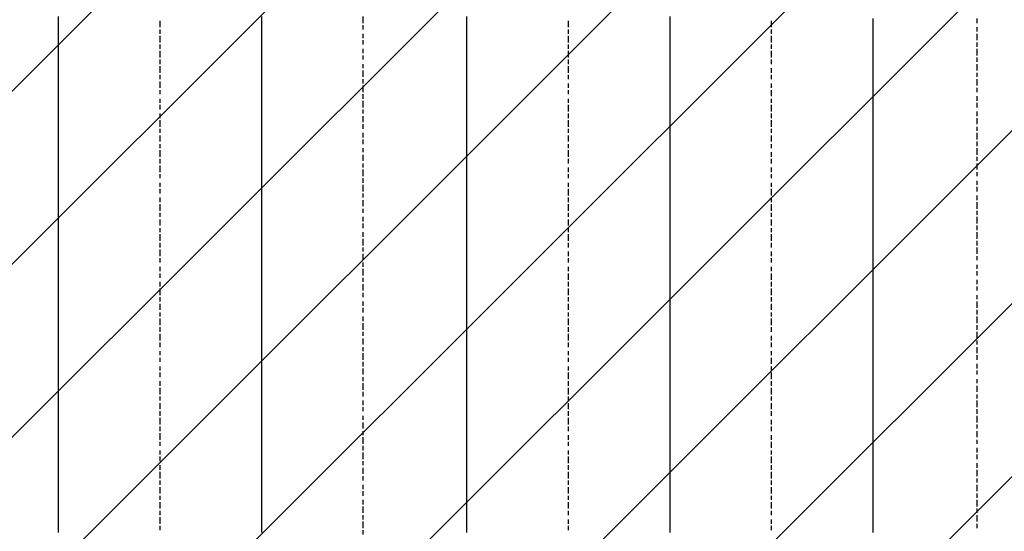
# Model space of a CAD drawing. Extents: x 997 to 109698, y 921 to 94021.
# Tile 635 of 656: x 33360 to 35290, y 49019 to 50023. Entities that reach past the tile are written whole.
import ezdxf

# ---------------------------------------------------------------- set-up
doc = ezdxf.new("R2010")
doc.units = 0
doc.header["$MEASUREMENT"] = 0
doc.layers.add('12', color=7, linetype='CONTINUOUS')
doc.layers.add('28', color=7, linetype='CONTINUOUS')

msp = doc.modelspace()

# ---------------------------------------------------------------- linework, layer by layer
at = {"layer": '12', "color": 5}
for p, q in [((33436.630503, 50015.563401), (33436.630503, 50028.563401)), ((33834.630503, 50015.563401), (33834.630503, 50028.563401)), ((34236.630503, 50015.563401), (34236.630503, 50028.563401)), ((34634.630503, 50015.563401), (34634.630503, 50028.563401)), ((35032.630503, 50015.563401), (35032.630503, 50024.563401)), ((33436.630503, 50007.563401), (33436.630503, 50015.563401)), ((33436.630503, 49999.563401), (33436.630503, 50007.563401)), ((33834.630503, 50007.563401), (33834.630503, 50015.563401)), ((33834.630503, 49999.563401), (33834.630503, 50007.563401)), ((34236.630503, 50007.563401), (34236.630503, 50015.563401)), ((34236.630503, 49994.563401), (34236.630503, 50007.563401)), ((34634.630503, 50007.563401), (34634.630503, 50015.563401)), ((34634.630503, 49994.563401), (34634.630503, 50007.563401)), ((35032.630503, 50007.563401), (35032.630503, 50015.563401)), ((35032.630503, 49994.563401), (35032.630503, 50007.563401)), ((33436.630503, 49986.563401), (33436.630503, 49999.563401)), ((33436.630503, 49977.563401), (33436.630503, 49986.563401)), ((33834.630503, 49986.563401), (33834.630503, 49999.563401)), ((33834.630503, 49977.563401), (33834.630503, 49986.563401)), ((34236.630503, 49986.563401), (34236.630503, 49994.563401)), ((34236.630503, 49977.563401), (34236.630503, 49986.563401)), ((34634.630503, 49986.563401), (34634.630503, 49994.563401)), ((34634.630503, 49977.563401), (34634.630503, 49986.563401)), ((35032.630503, 49986.563401), (35032.630503, 49994.563401)), ((35032.630503, 49977.563401), (35032.630503, 49986.563401)), ((33436.630503, 49965.563401), (33436.630503, 49977.563401)), ((33436.630503, 49956.563401), (33436.630503, 49965.563401)), ((33834.630503, 49965.563401), (33834.630503, 49977.563401)), ((33834.630503, 49956.563401), (33834.630503, 49965.563401)), ((34236.630503, 49965.563401), (34236.630503, 49977.563401)), ((34236.630503, 49956.563401), (34236.630503, 49965.563401)), ((34634.630503, 49965.563401), (34634.630503, 49977.563401)), ((34634.630503, 49956.563401), (34634.630503, 49965.563401)), ((35032.630503, 49965.563401), (35032.630503, 49977.563401)), ((35032.630503, 49956.563401), (35032.630503, 49965.563401)), ((33436.630503, 49948.563401), (33436.630503, 49956.563401)), ((33436.630503, 49935.563401), (33436.630503, 49948.563401)), ((33834.630503, 49948.563401), (33834.630503, 49956.563401)), ((33834.630503, 49935.563401), (33834.630503, 49948.563401)), ((34236.630503, 49948.563401), (34236.630503, 49956.563401)), ((34236.630503, 49935.563401), (34236.630503, 49948.563401)), ((34634.630503, 49948.563401), (34634.630503, 49956.563401)), ((34634.630503, 49935.563401), (34634.630503, 49948.563401)), ((35032.630503, 49948.563401), (35032.630503, 49956.563401)), ((35032.630503, 49935.563401), (35032.630503, 49948.563401)), ((33436.630503, 49927.563401), (33436.630503, 49935.563401)), ((33436.630503, 49918.563401), (33436.630503, 49927.563401)), ((33834.630503, 49927.563401), (33834.630503, 49935.563401)), ((33834.630503, 49918.563401), (33834.630503, 49927.563401)), ((34236.630503, 49927.563401), (34236.630503, 49935.563401)), ((34236.630503, 49918.563401), (34236.630503, 49927.563401)), ((34634.630503, 49927.563401), (34634.630503, 49935.563401)), ((34634.630503, 49918.563401), (34634.630503, 49927.563401)), ((35032.630503, 49927.563401), (35032.630503, 49935.563401)), ((35032.630503, 49918.563401), (35032.630503, 49927.563401)), ((33436.630503, 49905.563401), (33436.630503, 49918.563401)), ((33834.630503, 49905.563401), (33834.630503, 49918.563401)), ((34236.630503, 49905.563401), (34236.630503, 49918.563401)), ((34634.630503, 49905.563401), (34634.630503, 49918.563401)), ((35032.630503, 49905.563401), (35032.630503, 49918.563401)), ((33436.630503, 49897.563401), (33436.630503, 49905.563401)), ((33436.630503, 49888.563401), (33436.630503, 49897.563401)), ((33436.630503, 49876.563401), (33436.630503, 49888.563401)), ((33834.630503, 49897.563401), (33834.630503, 49905.563401)), ((33834.630503, 49888.563401), (33834.630503, 49897.563401)), ((33834.630503, 49876.563401), (33834.630503, 49888.563401)), ((34236.630503, 49897.563401), (34236.630503, 49905.563401)), ((34236.630503, 49884.563401), (34236.630503, 49897.563401)), ((34634.630503, 49897.563401), (34634.630503, 49905.563401)), ((34634.630503, 49884.563401), (34634.630503, 49897.563401)), ((35032.630503, 49897.563401), (35032.630503, 49905.563401)), ((35032.630503, 49884.563401), (35032.630503, 49897.563401)), ((33436.630503, 49867.563401), (33436.630503, 49876.563401)), ((33834.630503, 49867.563401), (33834.630503, 49876.563401)), ((34236.630503, 49876.563401), (34236.630503, 49884.563401)), ((34236.630503, 49867.563401), (34236.630503, 49876.563401)), ((34634.630503, 49876.563401), (34634.630503, 49884.563401)), ((34634.630503, 49867.563401), (34634.630503, 49876.563401)), ((35032.630503, 49876.563401), (35032.630503, 49884.563401)), ((35032.630503, 49867.563401), (35032.630503, 49876.563401)), ((33436.630503, 49855.563401), (33436.630503, 49867.563401)), ((33436.630503, 49846.563401), (33436.630503, 49855.563401)), ((33834.630503, 49855.563401), (33834.630503, 49867.563401)), ((33834.630503, 49846.563401), (33834.630503, 49855.563401)), ((34236.630503, 49855.563401), (34236.630503, 49867.563401)), ((34236.630503, 49846.563401), (34236.630503, 49855.563401)), ((34634.630503, 49855.563401), (34634.630503, 49867.563401)), ((34634.630503, 49846.563401), (34634.630503, 49855.563401)), ((35032.630503, 49855.563401), (35032.630503, 49867.563401)), ((35032.630503, 49846.563401), (35032.630503, 49855.563401)), ((33436.630503, 49838.563401), (33436.630503, 49846.563401)), ((33436.630503, 49825.563401), (33436.630503, 49838.563401)), ((33834.630503, 49838.563401), (33834.630503, 49846.563401)), ((33834.630503, 49825.563401), (33834.630503, 49838.563401)), ((34236.630503, 49838.563401), (34236.630503, 49846.563401)), ((34236.630503, 49825.563401), (34236.630503, 49838.563401)), ((34634.630503, 49838.563401), (34634.630503, 49846.563401)), ((34634.630503, 49825.563401), (34634.630503, 49838.563401)), ((35032.630503, 49838.563401), (35032.630503, 49846.563401)), ((35032.630503, 49825.563401), (35032.630503, 49838.563401)), ((33436.630503, 49817.563401), (33436.630503, 49825.563401)), ((33436.630503, 49808.563401), (33436.630503, 49817.563401)), ((33834.630503, 49817.563401), (33834.630503, 49825.563401)), ((33834.630503, 49808.563401), (33834.630503, 49817.563401)), ((34236.630503, 49817.563401), (34236.630503, 49825.563401)), ((34236.630503, 49808.563401), (34236.630503, 49817.563401)), ((34634.630503, 49817.563401), (34634.630503, 49825.563401)), ((34634.630503, 49808.563401), (34634.630503, 49817.563401)), ((35032.630503, 49817.563401), (35032.630503, 49825.563401)), ((35032.630503, 49808.563401), (35032.630503, 49817.563401)), ((33436.630503, 49795.563401), (33436.630503, 49808.563401)), ((33436.630503, 49787.563401), (33436.630503, 49795.563401)), ((33834.630503, 49795.563401), (33834.630503, 49808.563401)), ((33834.630503, 49787.563401), (33834.630503, 49795.563401)), ((34236.630503, 49795.563401), (34236.630503, 49808.563401)), ((34236.630503, 49787.563401), (34236.630503, 49795.563401)), ((34634.630503, 49795.563401), (34634.630503, 49808.563401)), ((34634.630503, 49787.563401), (34634.630503, 49795.563401)), ((35032.630503, 49795.563401), (35032.630503, 49808.563401)), ((35032.630503, 49787.563401), (35032.630503, 49795.563401)), ((33436.630503, 49778.563401), (33436.630503, 49787.563401)), ((33436.630503, 49766.563401), (33436.630503, 49778.563401)), ((33834.630503, 49778.563401), (33834.630503, 49787.563401)), ((33834.630503, 49766.563401), (33834.630503, 49778.563401)), ((34236.630503, 49778.563401), (34236.630503, 49787.563401)), ((34236.630503, 49766.563401), (34236.630503, 49778.563401)), ((34634.630503, 49774.563401), (34634.630503, 49787.563401)), ((34634.630503, 49766.563401), (34634.630503, 49774.563401)), ((35032.630503, 49774.563401), (35032.630503, 49787.563401)), ((35032.630503, 49766.563401), (35032.630503, 49774.563401)), ((33436.630503, 49757.563401), (33436.630503, 49766.563401)), ((33436.630503, 49749.563401), (33436.630503, 49757.563401)), ((33834.630503, 49757.563401), (33834.630503, 49766.563401)), ((33834.630503, 49745.563401), (33834.630503, 49757.563401)), ((34236.630503, 49757.563401), (34236.630503, 49766.563401)), ((34236.630503, 49745.563401), (34236.630503, 49757.563401)), ((34634.630503, 49757.563401), (34634.630503, 49766.563401)), ((34634.630503, 49745.563401), (34634.630503, 49757.563401)), ((35032.630503, 49757.563401), (35032.630503, 49766.563401)), ((35032.630503, 49745.563401), (35032.630503, 49757.563401)), ((33436.630503, 49736.563401), (33436.630503, 49749.563401)), ((33436.630503, 49728.563401), (33436.630503, 49736.563401)), ((33834.630503, 49736.563401), (33834.630503, 49745.563401)), ((33834.630503, 49728.563401), (33834.630503, 49736.563401)), ((34236.630503, 49736.563401), (34236.630503, 49745.563401)), ((34236.630503, 49728.563401), (34236.630503, 49736.563401)), ((34634.630503, 49736.563401), (34634.630503, 49745.563401)), ((34634.630503, 49728.563401), (34634.630503, 49736.563401)), ((35032.630503, 49736.563401), (35032.630503, 49745.563401)), ((35032.630503, 49728.563401), (35032.630503, 49736.563401)), ((33436.630503, 49715.563401), (33436.630503, 49728.563401)), ((33436.630503, 49706.563401), (33436.630503, 49715.563401)), ((33834.630503, 49715.563401), (33834.630503, 49728.563401)), ((33834.630503, 49706.563401), (33834.630503, 49715.563401)), ((34236.630503, 49715.563401), (34236.630503, 49728.563401)), ((34236.630503, 49706.563401), (34236.630503, 49715.563401)), ((34634.630503, 49715.563401), (34634.630503, 49728.563401)), ((34634.630503, 49706.563401), (34634.630503, 49715.563401)), ((35032.630503, 49715.563401), (35032.630503, 49728.563401)), ((35032.630503, 49706.563401), (35032.630503, 49715.563401)), ((33436.630503, 49698.563401), (33436.630503, 49706.563401)), ((33436.630503, 49685.563401), (33436.630503, 49698.563401)), ((33834.630503, 49698.563401), (33834.630503, 49706.563401)), ((33834.630503, 49685.563401), (33834.630503, 49698.563401)), ((34236.630503, 49698.563401), (34236.630503, 49706.563401)), ((34236.630503, 49685.563401), (34236.630503, 49698.563401)), ((34634.630503, 49698.563401), (34634.630503, 49706.563401)), ((34634.630503, 49685.563401), (34634.630503, 49698.563401)), ((35032.630503, 49698.563401), (35032.630503, 49706.563401)), ((35032.630503, 49685.563401), (35032.630503, 49698.563401)), ((33436.630503, 49677.563401), (33436.630503, 49685.563401)), ((33436.630503, 49668.563401), (33436.630503, 49677.563401)), ((33834.630503, 49677.563401), (33834.630503, 49685.563401)), ((33834.630503, 49668.563401), (33834.630503, 49677.563401)), ((34236.630503, 49677.563401), (34236.630503, 49685.563401)), ((34236.630503, 49668.563401), (34236.630503, 49677.563401)), ((34634.630503, 49677.563401), (34634.630503, 49685.563401)), ((34634.630503, 49664.563401), (34634.630503, 49677.563401)), ((35032.630503, 49677.563401), (35032.630503, 49685.563401)), ((35032.630503, 49664.563401), (35032.630503, 49677.563401)), ((33436.630503, 49656.563401), (33436.630503, 49668.563401)), ((33436.630503, 49647.563401), (33436.630503, 49656.563401)), ((33834.630503, 49656.563401), (33834.630503, 49668.563401)), ((33834.630503, 49647.563401), (33834.630503, 49656.563401)), ((34236.630503, 49656.563401), (34236.630503, 49668.563401)), ((34236.630503, 49647.563401), (34236.630503, 49656.563401)), ((34634.630503, 49656.563401), (34634.630503, 49664.563401)), ((34634.630503, 49647.563401), (34634.630503, 49656.563401)), ((35032.630503, 49656.563401), (35032.630503, 49664.563401)), ((35032.630503, 49647.563401), (35032.630503, 49656.563401)), ((33436.630503, 49639.563401), (33436.630503, 49647.563401)), ((33436.630503, 49626.563401), (33436.630503, 49639.563401)), ((33834.630503, 49635.563401), (33834.630503, 49647.563401)), ((34236.630503, 49635.563401), (34236.630503, 49647.563401)), ((34634.630503, 49635.563401), (34634.630503, 49647.563401)), ((35032.630503, 49635.563401), (35032.630503, 49647.563401)), ((33436.630503, 49618.563401), (33436.630503, 49626.563401)), ((33436.630503, 49605.563401), (33436.630503, 49618.563401)), ((33834.630503, 49626.563401), (33834.630503, 49635.563401)), ((33834.630503, 49618.563401), (33834.630503, 49626.563401)), ((33834.630503, 49605.563401), (33834.630503, 49618.563401)), ((34236.630503, 49626.563401), (34236.630503, 49635.563401)), ((34236.630503, 49618.563401), (34236.630503, 49626.563401)), ((34236.630503, 49605.563401), (34236.630503, 49618.563401)), ((34634.630503, 49626.563401), (34634.630503, 49635.563401)), ((34634.630503, 49618.563401), (34634.630503, 49626.563401)), ((34634.630503, 49605.563401), (34634.630503, 49618.563401)), ((35032.630503, 49626.563401), (35032.630503, 49635.563401)), ((35032.630503, 49618.563401), (35032.630503, 49626.563401)), ((35032.630503, 49605.563401), (35032.630503, 49618.563401)), ((33436.630503, 49596.563401), (33436.630503, 49605.563401)), ((33834.630503, 49596.563401), (33834.630503, 49605.563401)), ((34236.630503, 49596.563401), (34236.630503, 49605.563401)), ((34634.630503, 49596.563401), (34634.630503, 49605.563401)), ((35032.630503, 49596.563401), (35032.630503, 49605.563401)), ((33436.630503, 49588.563401), (33436.630503, 49596.563401)), ((33436.630503, 49575.563401), (33436.630503, 49588.563401)), ((33834.630503, 49588.563401), (33834.630503, 49596.563401)), ((33834.630503, 49575.563401), (33834.630503, 49588.563401)), ((34236.630503, 49588.563401), (34236.630503, 49596.563401)), ((34236.630503, 49575.563401), (34236.630503, 49588.563401)), ((34634.630503, 49588.563401), (34634.630503, 49596.563401)), ((34634.630503, 49575.563401), (34634.630503, 49588.563401)), ((35032.630503, 49588.563401), (35032.630503, 49596.563401)), ((35032.630503, 49575.563401), (35032.630503, 49588.563401)), ((33436.630503, 49567.563401), (33436.630503, 49575.563401)), ((33436.630503, 49558.563401), (33436.630503, 49567.563401)), ((33834.630503, 49567.563401), (33834.630503, 49575.563401)), ((33834.630503, 49558.563401), (33834.630503, 49567.563401)), ((34236.630503, 49567.563401), (34236.630503, 49575.563401)), ((34236.630503, 49558.563401), (34236.630503, 49567.563401)), ((34634.630503, 49567.563401), (34634.630503, 49575.563401)), ((34634.630503, 49558.563401), (34634.630503, 49567.563401)), ((35032.630503, 49567.563401), (35032.630503, 49575.563401)), ((35032.630503, 49554.563401), (35032.630503, 49567.563401)), ((33436.630503, 49546.563401), (33436.630503, 49558.563401)), ((33436.630503, 49537.563401), (33436.630503, 49546.563401)), ((33834.630503, 49546.563401), (33834.630503, 49558.563401)), ((33834.630503, 49537.563401), (33834.630503, 49546.563401)), ((34236.630503, 49546.563401), (34236.630503, 49558.563401)), ((34236.630503, 49537.563401), (34236.630503, 49546.563401)), ((34634.630503, 49546.563401), (34634.630503, 49558.563401)), ((34634.630503, 49537.563401), (34634.630503, 49546.563401)), ((35032.630503, 49546.563401), (35032.630503, 49554.563401)), ((35032.630503, 49537.563401), (35032.630503, 49546.563401)), ((33436.630503, 49529.563401), (33436.630503, 49537.563401)), ((33436.630503, 49516.563401), (33436.630503, 49529.563401)), ((33834.630503, 49524.563401), (33834.630503, 49537.563401)), ((33834.630503, 49516.563401), (33834.630503, 49524.563401)), ((34236.630503, 49524.563401), (34236.630503, 49537.563401)), ((34236.630503, 49516.563401), (34236.630503, 49524.563401)), ((34634.630503, 49524.563401), (34634.630503, 49537.563401)), ((34634.630503, 49516.563401), (34634.630503, 49524.563401)), ((35032.630503, 49524.563401), (35032.630503, 49537.563401)), ((35032.630503, 49516.563401), (35032.630503, 49524.563401)), ((33436.630503, 49508.563401), (33436.630503, 49516.563401)), ((33436.630503, 49495.563401), (33436.630503, 49508.563401)), ((33834.630503, 49508.563401), (33834.630503, 49516.563401)), ((33834.630503, 49495.563401), (33834.630503, 49508.563401)), ((34236.630503, 49508.563401), (34236.630503, 49516.563401)), ((34236.630503, 49495.563401), (34236.630503, 49508.563401)), ((34634.630503, 49508.563401), (34634.630503, 49516.563401)), ((34634.630503, 49495.563401), (34634.630503, 49508.563401)), ((35032.630503, 49508.563401), (35032.630503, 49516.563401)), ((35032.630503, 49495.563401), (35032.630503, 49508.563401)), ((33436.630503, 49486.563401), (33436.630503, 49495.563401)), ((33436.630503, 49478.563401), (33436.630503, 49486.563401)), ((33834.630503, 49486.563401), (33834.630503, 49495.563401)), ((33834.630503, 49478.563401), (33834.630503, 49486.563401)), ((34236.630503, 49486.563401), (34236.630503, 49495.563401)), ((34236.630503, 49478.563401), (34236.630503, 49486.563401)), ((34634.630503, 49486.563401), (34634.630503, 49495.563401)), ((34634.630503, 49478.563401), (34634.630503, 49486.563401)), ((35032.630503, 49486.563401), (35032.630503, 49495.563401)), ((35032.630503, 49478.563401), (35032.630503, 49486.563401)), ((33436.630503, 49465.563401), (33436.630503, 49478.563401)), ((33436.630503, 49457.563401), (33436.630503, 49465.563401)), ((33834.630503, 49465.563401), (33834.630503, 49478.563401)), ((33834.630503, 49457.563401), (33834.630503, 49465.563401)), ((34236.630503, 49465.563401), (34236.630503, 49478.563401)), ((34236.630503, 49457.563401), (34236.630503, 49465.563401)), ((34634.630503, 49465.563401), (34634.630503, 49478.563401)), ((34634.630503, 49457.563401), (34634.630503, 49465.563401)), ((35032.630503, 49465.563401), (35032.630503, 49478.563401)), ((35032.630503, 49457.563401), (35032.630503, 49465.563401)), ((33436.630503, 49448.563401), (33436.630503, 49457.563401)), ((33436.630503, 49436.563401), (33436.630503, 49448.563401)), ((33834.630503, 49448.563401), (33834.630503, 49457.563401)), ((33834.630503, 49436.563401), (33834.630503, 49448.563401)), ((34236.630503, 49448.563401), (34236.630503, 49457.563401)), ((34236.630503, 49436.563401), (34236.630503, 49448.563401)), ((34634.630503, 49448.563401), (34634.630503, 49457.563401)), ((34634.630503, 49436.563401), (34634.630503, 49448.563401)), ((35032.630503, 49444.563401), (35032.630503, 49457.563401)), ((35032.630503, 49436.563401), (35032.630503, 49444.563401)), ((33436.630503, 49427.563401), (33436.630503, 49436.563401)), ((33436.630503, 49419.563401), (33436.630503, 49427.563401)), ((33834.630503, 49427.563401), (33834.630503, 49436.563401)), ((33834.630503, 49419.563401), (33834.630503, 49427.563401)), ((34236.630503, 49427.563401), (34236.630503, 49436.563401)), ((34236.630503, 49414.563401), (34236.630503, 49427.563401)), ((34634.630503, 49427.563401), (34634.630503, 49436.563401)), ((34634.630503, 49414.563401), (34634.630503, 49427.563401)), ((35032.630503, 49427.563401), (35032.630503, 49436.563401)), ((35032.630503, 49414.563401), (35032.630503, 49427.563401)), ((33436.630503, 49406.563401), (33436.630503, 49419.563401)), ((33436.630503, 49397.563401), (33436.630503, 49406.563401)), ((33834.630503, 49406.563401), (33834.630503, 49419.563401)), ((33834.630503, 49397.563401), (33834.630503, 49406.563401)), ((34236.630503, 49406.563401), (34236.630503, 49414.563401)), ((34236.630503, 49397.563401), (34236.630503, 49406.563401)), ((34634.630503, 49406.563401), (34634.630503, 49414.563401)), ((34634.630503, 49397.563401), (34634.630503, 49406.563401)), ((35032.630503, 49406.563401), (35032.630503, 49414.563401)), ((35032.630503, 49397.563401), (35032.630503, 49406.563401)), ((33436.630503, 49385.563401), (33436.630503, 49397.563401)), ((33834.630503, 49385.563401), (33834.630503, 49397.563401)), ((34236.630503, 49385.563401), (34236.630503, 49397.563401)), ((34634.630503, 49385.563401), (34634.630503, 49397.563401)), ((35032.630503, 49385.563401), (35032.630503, 49397.563401)), ((33436.630503, 49376.563401), (33436.630503, 49385.563401)), ((33436.630503, 49368.563401), (33436.630503, 49376.563401)), ((33436.630503, 49355.563401), (33436.630503, 49368.563401)), ((33834.630503, 49376.563401), (33834.630503, 49385.563401)), ((33834.630503, 49368.563401), (33834.630503, 49376.563401)), ((33834.630503, 49355.563401), (33834.630503, 49368.563401)), ((34236.630503, 49376.563401), (34236.630503, 49385.563401)), ((34236.630503, 49368.563401), (34236.630503, 49376.563401)), ((34236.630503, 49355.563401), (34236.630503, 49368.563401)), ((34634.630503, 49376.563401), (34634.630503, 49385.563401)), ((34634.630503, 49368.563401), (34634.630503, 49376.563401)), ((34634.630503, 49355.563401), (34634.630503, 49368.563401)), ((35032.630503, 49376.563401), (35032.630503, 49385.563401)), ((35032.630503, 49368.563401), (35032.630503, 49376.563401)), ((35032.630503, 49355.563401), (35032.630503, 49368.563401)), ((33436.630503, 49347.563401), (33436.630503, 49355.563401)), ((33436.630503, 49338.563401), (33436.630503, 49347.563401)), ((33834.630503, 49347.563401), (33834.630503, 49355.563401)), ((33834.630503, 49338.563401), (33834.630503, 49347.563401)), ((34236.630503, 49347.563401), (34236.630503, 49355.563401)), ((34236.630503, 49338.563401), (34236.630503, 49347.563401)), ((34634.630503, 49347.563401), (34634.630503, 49355.563401)), ((34634.630503, 49338.563401), (34634.630503, 49347.563401)), ((35032.630503, 49347.563401), (35032.630503, 49355.563401)), ((35032.630503, 49338.563401), (35032.630503, 49347.563401)), ((33436.630503, 49326.563401), (33436.630503, 49338.563401)), ((33834.630503, 49326.563401), (33834.630503, 49338.563401)), ((34236.630503, 49326.563401), (34236.630503, 49338.563401)), ((34634.630503, 49326.563401), (34634.630503, 49338.563401)), ((35032.630503, 49326.563401), (35032.630503, 49338.563401)), ((33436.630503, 49317.563401), (33436.630503, 49326.563401)), ((33436.630503, 49309.563401), (33436.630503, 49317.563401)), ((33436.630503, 49296.563401), (33436.630503, 49309.563401)), ((33834.630503, 49317.563401), (33834.630503, 49326.563401)), ((33834.630503, 49309.563401), (33834.630503, 49317.563401)), ((33834.630503, 49296.563401), (33834.630503, 49309.563401)), ((34236.630503, 49317.563401), (34236.630503, 49326.563401)), ((34236.630503, 49304.563401), (34236.630503, 49317.563401)), ((34634.630503, 49317.563401), (34634.630503, 49326.563401)), ((34634.630503, 49304.563401), (34634.630503, 49317.563401)), ((35032.630503, 49317.563401), (35032.630503, 49326.563401)), ((35032.630503, 49304.563401), (35032.630503, 49317.563401)), ((33436.630503, 49287.563401), (33436.630503, 49296.563401)), ((33834.630503, 49287.563401), (33834.630503, 49296.563401)), ((34236.630503, 49296.563401), (34236.630503, 49304.563401)), ((34236.630503, 49287.563401), (34236.630503, 49296.563401)), ((34634.630503, 49296.563401), (34634.630503, 49304.563401)), ((34634.630503, 49287.563401), (34634.630503, 49296.563401)), ((35032.630503, 49296.563401), (35032.630503, 49304.563401)), ((35032.630503, 49287.563401), (35032.630503, 49296.563401)), ((33436.630503, 49275.563401), (33436.630503, 49287.563401)), ((33436.630503, 49266.563401), (33436.630503, 49275.563401)), ((33834.630503, 49275.563401), (33834.630503, 49287.563401)), ((33834.630503, 49266.563401), (33834.630503, 49275.563401)), ((34236.630503, 49275.563401), (34236.630503, 49287.563401)), ((34236.630503, 49266.563401), (34236.630503, 49275.563401)), ((34634.630503, 49275.563401), (34634.630503, 49287.563401)), ((34634.630503, 49266.563401), (34634.630503, 49275.563401)), ((35032.630503, 49275.563401), (35032.630503, 49287.563401)), ((35032.630503, 49266.563401), (35032.630503, 49275.563401)), ((33436.630503, 49258.563401), (33436.630503, 49266.563401)), ((33436.630503, 49245.563401), (33436.630503, 49258.563401)), ((33834.630503, 49258.563401), (33834.630503, 49266.563401)), ((33834.630503, 49245.563401), (33834.630503, 49258.563401)), ((34236.630503, 49258.563401), (34236.630503, 49266.563401)), ((34236.630503, 49245.563401), (34236.630503, 49258.563401)), ((34634.630503, 49258.563401), (34634.630503, 49266.563401)), ((34634.630503, 49245.563401), (34634.630503, 49258.563401)), ((35032.630503, 49258.563401), (35032.630503, 49266.563401)), ((35032.630503, 49245.563401), (35032.630503, 49258.563401)), ((33436.630503, 49237.563401), (33436.630503, 49245.563401)), ((33436.630503, 49228.563401), (33436.630503, 49237.563401)), ((33834.630503, 49237.563401), (33834.630503, 49245.563401)), ((33834.630503, 49228.563401), (33834.630503, 49237.563401)), ((34236.630503, 49237.563401), (34236.630503, 49245.563401)), ((34236.630503, 49228.563401), (34236.630503, 49237.563401)), ((34634.630503, 49237.563401), (34634.630503, 49245.563401)), ((34634.630503, 49228.563401), (34634.630503, 49237.563401)), ((35032.630503, 49237.563401), (35032.630503, 49245.563401)), ((35032.630503, 49228.563401), (35032.630503, 49237.563401)), ((33436.630503, 49215.563401), (33436.630503, 49228.563401)), ((33436.630503, 49207.563401), (33436.630503, 49215.563401)), ((33834.630503, 49215.563401), (33834.630503, 49228.563401)), ((33834.630503, 49207.563401), (33834.630503, 49215.563401)), ((34236.630503, 49215.563401), (34236.630503, 49228.563401)), ((34236.630503, 49207.563401), (34236.630503, 49215.563401)), ((34634.630503, 49215.563401), (34634.630503, 49228.563401)), ((34634.630503, 49207.563401), (34634.630503, 49215.563401)), ((35032.630503, 49215.563401), (35032.630503, 49228.563401)), ((35032.630503, 49207.563401), (35032.630503, 49215.563401)), ((33436.630503, 49198.563401), (33436.630503, 49207.563401)), ((33436.630503, 49186.563401), (33436.630503, 49198.563401)), ((33834.630503, 49198.563401), (33834.630503, 49207.563401)), ((33834.630503, 49186.563401), (33834.630503, 49198.563401)), ((34236.630503, 49198.563401), (34236.630503, 49207.563401)), ((34236.630503, 49186.563401), (34236.630503, 49198.563401)), ((34634.630503, 49194.563401), (34634.630503, 49207.563401)), ((34634.630503, 49186.563401), (34634.630503, 49194.563401)), ((35032.630503, 49194.563401), (35032.630503, 49207.563401)), ((35032.630503, 49186.563401), (35032.630503, 49194.563401)), ((33436.630503, 49177.563401), (33436.630503, 49186.563401)), ((33436.630503, 49169.563401), (33436.630503, 49177.563401)), ((33834.630503, 49177.563401), (33834.630503, 49186.563401)), ((33834.630503, 49165.563401), (33834.630503, 49177.563401)), ((34236.630503, 49177.563401), (34236.630503, 49186.563401)), ((34236.630503, 49165.563401), (34236.630503, 49177.563401)), ((34634.630503, 49177.563401), (34634.630503, 49186.563401)), ((34634.630503, 49165.563401), (34634.630503, 49177.563401)), ((35032.630503, 49177.563401), (35032.630503, 49186.563401)), ((35032.630503, 49165.563401), (35032.630503, 49177.563401)), ((33436.630503, 49156.563401), (33436.630503, 49169.563401)), ((33436.630503, 49148.563401), (33436.630503, 49156.563401)), ((33834.630503, 49156.563401), (33834.630503, 49165.563401)), ((33834.630503, 49148.563401), (33834.630503, 49156.563401)), ((34236.630503, 49156.563401), (34236.630503, 49165.563401)), ((34236.630503, 49148.563401), (34236.630503, 49156.563401)), ((34634.630503, 49156.563401), (34634.630503, 49165.563401)), ((34634.630503, 49148.563401), (34634.630503, 49156.563401)), ((35032.630503, 49156.563401), (35032.630503, 49165.563401)), ((35032.630503, 49148.563401), (35032.630503, 49156.563401)), ((33436.630503, 49135.563401), (33436.630503, 49148.563401)), ((33436.630503, 49127.563401), (33436.630503, 49135.563401)), ((33834.630503, 49135.563401), (33834.630503, 49148.563401)), ((33834.630503, 49127.563401), (33834.630503, 49135.563401)), ((34236.630503, 49135.563401), (34236.630503, 49148.563401)), ((34236.630503, 49127.563401), (34236.630503, 49135.563401)), ((34634.630503, 49135.563401), (34634.630503, 49148.563401)), ((34634.630503, 49127.563401), (34634.630503, 49135.563401)), ((35032.630503, 49135.563401), (35032.630503, 49148.563401)), ((35032.630503, 49127.563401), (35032.630503, 49135.563401)), ((33436.630503, 49118.563401), (33436.630503, 49127.563401)), ((33436.630503, 49105.563401), (33436.630503, 49118.563401)), ((33834.630503, 49118.563401), (33834.630503, 49127.563401)), ((33834.630503, 49105.563401), (33834.630503, 49118.563401)), ((34236.630503, 49118.563401), (34236.630503, 49127.563401)), ((34236.630503, 49105.563401), (34236.630503, 49118.563401)), ((34634.630503, 49118.563401), (34634.630503, 49127.563401)), ((34634.630503, 49105.563401), (34634.630503, 49118.563401)), ((35032.630503, 49118.563401), (35032.630503, 49127.563401)), ((35032.630503, 49105.563401), (35032.630503, 49118.563401)), ((33436.630503, 49097.563401), (33436.630503, 49105.563401)), ((33436.630503, 49088.563401), (33436.630503, 49097.563401)), ((33834.630503, 49097.563401), (33834.630503, 49105.563401)), ((33834.630503, 49088.563401), (33834.630503, 49097.563401)), ((34236.630503, 49097.563401), (34236.630503, 49105.563401)), ((34236.630503, 49088.563401), (34236.630503, 49097.563401)), ((34634.630503, 49097.563401), (34634.630503, 49105.563401)), ((34634.630503, 49084.563401), (34634.630503, 49097.563401)), ((35032.630503, 49097.563401), (35032.630503, 49105.563401)), ((35032.630503, 49084.563401), (35032.630503, 49097.563401)), ((33436.630503, 49076.563401), (33436.630503, 49088.563401)), ((33834.630503, 49076.563401), (33834.630503, 49088.563401)), ((34236.630503, 49076.563401), (34236.630503, 49088.563401)), ((34634.630503, 49076.563401), (34634.630503, 49084.563401)), ((35032.630503, 49076.563401), (35032.630503, 49084.563401)), ((33436.630503, 49067.563401), (33436.630503, 49076.563401)), ((33436.630503, 49059.563401), (33436.630503, 49067.563401)), ((33436.630503, 49046.563401), (33436.630503, 49059.563401)), ((33834.630503, 49067.563401), (33834.630503, 49076.563401)), ((33834.630503, 49055.563401), (33834.630503, 49067.563401)), ((34236.630503, 49067.563401), (34236.630503, 49076.563401)), ((34236.630503, 49055.563401), (34236.630503, 49067.563401)), ((34634.630503, 49067.563401), (34634.630503, 49076.563401)), ((34634.630503, 49055.563401), (34634.630503, 49067.563401)), ((35032.630503, 49067.563401), (35032.630503, 49076.563401)), ((35032.630503, 49055.563401), (35032.630503, 49067.563401)), ((33436.630503, 49038.563401), (33436.630503, 49046.563401)), ((33436.630503, 49025.563401), (33436.630503, 49038.563401)), ((33834.630503, 49046.563401), (33834.630503, 49055.563401)), ((33834.630503, 49038.563401), (33834.630503, 49046.563401)), ((33834.630503, 49025.563401), (33834.630503, 49038.563401)), ((34236.630503, 49046.563401), (34236.630503, 49055.563401)), ((34236.630503, 49038.563401), (34236.630503, 49046.563401)), ((34236.630503, 49025.563401), (34236.630503, 49038.563401)), ((34634.630503, 49046.563401), (34634.630503, 49055.563401)), ((34634.630503, 49038.563401), (34634.630503, 49046.563401)), ((34634.630503, 49025.563401), (34634.630503, 49038.563401)), ((35032.630503, 49046.563401), (35032.630503, 49055.563401)), ((35032.630503, 49038.563401), (35032.630503, 49046.563401)), ((35032.630503, 49025.563401), (35032.630503, 49038.563401)), ((33436.630503, 49016.563401), (33436.630503, 49025.563401)), ((33834.630503, 49016.563401), (33834.630503, 49025.563401)), ((34236.630503, 49016.563401), (34236.630503, 49025.563401)), ((34634.630503, 49016.563401), (34634.630503, 49025.563401)), ((35032.630503, 49016.563401), (35032.630503, 49025.563401))]:
    msp.add_line(p, q, dxfattribs=at)
at = {"layer": '12', "color": 1}
for p, q in [((34033.630503, 50015.563401), (34033.630503, 50028.563401)), ((35236.630503, 50015.563401), (35236.630503, 50024.563401)), ((33635.630503, 50007.563401), (33635.630503, 50020.563401)), ((33635.630503, 49994.563401), (33635.630503, 50003.563401)), ((34033.630503, 50003.563401), (34033.630503, 50011.563401)), ((34435.630503, 50007.563401), (34435.630503, 50020.563401)), ((34435.630503, 49994.563401), (34435.630503, 50003.563401)), ((34833.630503, 50007.563401), (34833.630503, 50020.563401)), ((34833.630503, 49994.563401), (34833.630503, 50003.563401)), ((35236.630503, 49999.563401), (35236.630503, 50007.563401)), ((33635.630503, 49977.563401), (33635.630503, 49990.563401)), ((34033.630503, 49986.563401), (34033.630503, 49994.563401)), ((34435.630503, 49977.563401), (34435.630503, 49990.563401)), ((34833.630503, 49977.563401), (34833.630503, 49990.563401)), ((35236.630503, 49982.563401), (35236.630503, 49994.563401)), ((33635.630503, 49965.563401), (33635.630503, 49973.563401)), ((34033.630503, 49973.563401), (34033.630503, 49982.563401)), ((34033.630503, 49956.563401), (34033.630503, 49965.563401)), ((34435.630503, 49965.563401), (34435.630503, 49973.563401)), ((34833.630503, 49965.563401), (34833.630503, 49973.563401)), ((35236.630503, 49969.563401), (35236.630503, 49977.563401)), ((35236.630503, 49952.563401), (35236.630503, 49965.563401)), ((33635.630503, 49948.563401), (33635.630503, 49961.563401)), ((34033.630503, 49944.563401), (34033.630503, 49952.563401)), ((34435.630503, 49948.563401), (34435.630503, 49961.563401)), ((34833.630503, 49948.563401), (34833.630503, 49961.563401)), ((35236.630503, 49939.563401), (35236.630503, 49948.563401)), ((33635.630503, 49935.563401), (33635.630503, 49944.563401)), ((33635.630503, 49918.563401), (33635.630503, 49931.563401)), ((34033.630503, 49927.563401), (34033.630503, 49935.563401)), ((34435.630503, 49935.563401), (34435.630503, 49944.563401)), ((34435.630503, 49918.563401), (34435.630503, 49931.563401)), ((34833.630503, 49935.563401), (34833.630503, 49944.563401)), ((34833.630503, 49918.563401), (34833.630503, 49927.563401)), ((35236.630503, 49922.563401), (35236.630503, 49935.563401)), ((33635.630503, 49905.563401), (33635.630503, 49914.563401)), ((34033.630503, 49910.563401), (34033.630503, 49922.563401)), ((34435.630503, 49905.563401), (34435.630503, 49914.563401)), ((34833.630503, 49905.563401), (34833.630503, 49914.563401)), ((35236.630503, 49910.563401), (35236.630503, 49918.563401)), ((33635.630503, 49888.563401), (33635.630503, 49901.563401)), ((34033.630503, 49897.563401), (34033.630503, 49905.563401)), ((34033.630503, 49880.563401), (34033.630503, 49893.563401)), ((34435.630503, 49888.563401), (34435.630503, 49897.563401)), ((34833.630503, 49888.563401), (34833.630503, 49897.563401)), ((35236.630503, 49893.563401), (35236.630503, 49905.563401)), ((35236.630503, 49880.563401), (35236.630503, 49888.563401)), ((33635.630503, 49876.563401), (33635.630503, 49884.563401)), ((34033.630503, 49867.563401), (34033.630503, 49876.563401)), ((34435.630503, 49876.563401), (34435.630503, 49884.563401)), ((34833.630503, 49872.563401), (34833.630503, 49884.563401)), ((35236.630503, 49863.563401), (35236.630503, 49872.563401)), ((33635.630503, 49859.563401), (33635.630503, 49867.563401)), ((33635.630503, 49846.563401), (33635.630503, 49855.563401)), ((34033.630503, 49850.563401), (34033.630503, 49863.563401)), ((34435.630503, 49859.563401), (34435.630503, 49867.563401)), ((34435.630503, 49842.563401), (34435.630503, 49855.563401)), ((34833.630503, 49859.563401), (34833.630503, 49867.563401)), ((34833.630503, 49842.563401), (34833.630503, 49855.563401)), ((35236.630503, 49850.563401), (35236.630503, 49859.563401)), ((33635.630503, 49829.563401), (33635.630503, 49838.563401)), ((34033.630503, 49838.563401), (34033.630503, 49846.563401)), ((34033.630503, 49821.563401), (34033.630503, 49833.563401)), ((34435.630503, 49829.563401), (34435.630503, 49838.563401)), ((34833.630503, 49829.563401), (34833.630503, 49838.563401)), ((35236.630503, 49833.563401), (35236.630503, 49842.563401)), ((35236.630503, 49817.563401), (35236.630503, 49829.563401)), ((33635.630503, 49812.563401), (33635.630503, 49825.563401)), ((34033.630503, 49808.563401), (34033.630503, 49817.563401)), ((34435.630503, 49812.563401), (34435.630503, 49825.563401)), ((34833.630503, 49812.563401), (34833.630503, 49825.563401)), ((35236.630503, 49804.563401), (35236.630503, 49812.563401)), ((33635.630503, 49800.563401), (33635.630503, 49808.563401)), ((33635.630503, 49783.563401), (33635.630503, 49795.563401)), ((34033.630503, 49791.563401), (34033.630503, 49800.563401)), ((34435.630503, 49800.563401), (34435.630503, 49808.563401)), ((34435.630503, 49783.563401), (34435.630503, 49795.563401)), ((34833.630503, 49800.563401), (34833.630503, 49808.563401)), ((34833.630503, 49783.563401), (34833.630503, 49795.563401)), ((35236.630503, 49787.563401), (35236.630503, 49800.563401)), ((33635.630503, 49770.563401), (33635.630503, 49778.563401)), ((34033.630503, 49778.563401), (34033.630503, 49787.563401)), ((34435.630503, 49770.563401), (34435.630503, 49778.563401)), ((34833.630503, 49770.563401), (34833.630503, 49778.563401)), ((35236.630503, 49774.563401), (35236.630503, 49783.563401)), ((33635.630503, 49753.563401), (33635.630503, 49766.563401)), ((34033.630503, 49762.563401), (34033.630503, 49770.563401)), ((34033.630503, 49745.563401), (34033.630503, 49757.563401)), ((34435.630503, 49753.563401), (34435.630503, 49766.563401)), ((34833.630503, 49753.563401), (34833.630503, 49762.563401)), ((35236.630503, 49757.563401), (35236.630503, 49770.563401)), ((35236.630503, 49745.563401), (35236.630503, 49753.563401)), ((33635.630503, 49740.563401), (33635.630503, 49749.563401)), ((33635.630503, 49723.563401), (33635.630503, 49736.563401)), ((34033.630503, 49732.563401), (34033.630503, 49740.563401)), ((34435.630503, 49740.563401), (34435.630503, 49749.563401)), ((34833.630503, 49740.563401), (34833.630503, 49749.563401)), ((35236.630503, 49728.563401), (35236.630503, 49740.563401)), ((33635.630503, 49711.563401), (33635.630503, 49719.563401)), ((34033.630503, 49715.563401), (34033.630503, 49728.563401)), ((34435.630503, 49723.563401), (34435.630503, 49732.563401)), ((34435.630503, 49711.563401), (34435.630503, 49719.563401)), ((34833.630503, 49723.563401), (34833.630503, 49732.563401)), ((34833.630503, 49711.563401), (34833.630503, 49719.563401)), ((35236.630503, 49715.563401), (35236.630503, 49723.563401)), ((33635.630503, 49694.563401), (33635.630503, 49702.563401)), ((34033.630503, 49702.563401), (34033.630503, 49711.563401)), ((34033.630503, 49685.563401), (34033.630503, 49698.563401)), ((34435.630503, 49694.563401), (34435.630503, 49702.563401)), ((34833.630503, 49694.563401), (34833.630503, 49702.563401)), ((35236.630503, 49698.563401), (35236.630503, 49706.563401)), ((35236.630503, 49685.563401), (35236.630503, 49694.563401)), ((33635.630503, 49681.563401), (33635.630503, 49690.563401)), ((34033.630503, 49673.563401), (34033.630503, 49681.563401)), ((34435.630503, 49677.563401), (34435.630503, 49690.563401)), ((34833.630503, 49677.563401), (34833.630503, 49690.563401)), ((35236.630503, 49668.563401), (35236.630503, 49677.563401)), ((33635.630503, 49664.563401), (33635.630503, 49673.563401)), ((33635.630503, 49647.563401), (33635.630503, 49660.563401)), ((34033.630503, 49656.563401), (34033.630503, 49668.563401)), ((34435.630503, 49664.563401), (34435.630503, 49673.563401)), ((34435.630503, 49647.563401), (34435.630503, 49660.563401)), ((34833.630503, 49664.563401), (34833.630503, 49673.563401)), ((34833.630503, 49647.563401), (34833.630503, 49660.563401)), ((35236.630503, 49651.563401), (35236.630503, 49664.563401)), ((33635.630503, 49635.563401), (33635.630503, 49643.563401)), ((34033.630503, 49643.563401), (34033.630503, 49651.563401)), ((34435.630503, 49635.563401), (34435.630503, 49643.563401)), ((34833.630503, 49635.563401), (34833.630503, 49643.563401)), ((35236.630503, 49639.563401), (35236.630503, 49647.563401)), ((33635.630503, 49618.563401), (33635.630503, 49630.563401)), ((34033.630503, 49626.563401), (34033.630503, 49635.563401)), ((34033.630503, 49613.563401), (34033.630503, 49622.563401)), ((34435.630503, 49618.563401), (34435.630503, 49630.563401)), ((34833.630503, 49618.563401), (34833.630503, 49630.563401)), ((35236.630503, 49622.563401), (35236.630503, 49635.563401)), ((35236.630503, 49609.563401), (35236.630503, 49618.563401)), ((33635.630503, 49605.563401), (33635.630503, 49613.563401)), ((33635.630503, 49588.563401), (33635.630503, 49601.563401)), ((34033.630503, 49596.563401), (34033.630503, 49605.563401)), ((34435.630503, 49605.563401), (34435.630503, 49613.563401)), ((34435.630503, 49588.563401), (34435.630503, 49601.563401)), ((34833.630503, 49605.563401), (34833.630503, 49613.563401)), ((34833.630503, 49588.563401), (34833.630503, 49601.563401)), ((35236.630503, 49592.563401), (35236.630503, 49605.563401)), ((33635.630503, 49575.563401), (33635.630503, 49584.563401)), ((34033.630503, 49579.563401), (34033.630503, 49592.563401)), ((34435.630503, 49575.563401), (34435.630503, 49584.563401)), ((34833.630503, 49575.563401), (34833.630503, 49584.563401)), ((35236.630503, 49579.563401), (35236.630503, 49588.563401)), ((33635.630503, 49558.563401), (33635.630503, 49571.563401)), ((34033.630503, 49567.563401), (34033.630503, 49575.563401)), ((34033.630503, 49550.563401), (34033.630503, 49563.563401)), ((34435.630503, 49558.563401), (34435.630503, 49567.563401)), ((34833.630503, 49558.563401), (34833.630503, 49567.563401)), ((35236.630503, 49563.563401), (35236.630503, 49575.563401)), ((33635.630503, 49546.563401), (33635.630503, 49554.563401)), ((34033.630503, 49537.563401), (34033.630503, 49546.563401)), ((34435.630503, 49546.563401), (34435.630503, 49554.563401)), ((34833.630503, 49546.563401), (34833.630503, 49554.563401)), ((35236.630503, 49550.563401), (35236.630503, 49558.563401)), ((35236.630503, 49533.563401), (35236.630503, 49541.563401)), ((33635.630503, 49529.563401), (33635.630503, 49537.563401)), ((33635.630503, 49516.563401), (33635.630503, 49524.563401)), ((34033.630503, 49520.563401), (34033.630503, 49533.563401)), ((34435.630503, 49529.563401), (34435.630503, 49537.563401)), ((34435.630503, 49512.563401), (34435.630503, 49524.563401)), ((34833.630503, 49529.563401), (34833.630503, 49537.563401)), ((34833.630503, 49512.563401), (34833.630503, 49524.563401)), ((35236.630503, 49520.563401), (35236.630503, 49529.563401)), ((33635.630503, 49499.563401), (33635.630503, 49508.563401)), ((34033.630503, 49508.563401), (34033.630503, 49516.563401)), ((34033.630503, 49491.563401), (34033.630503, 49503.563401)), ((34435.630503, 49499.563401), (34435.630503, 49508.563401)), ((34833.630503, 49499.563401), (34833.630503, 49508.563401)), ((35236.630503, 49503.563401), (35236.630503, 49512.563401)), ((33635.630503, 49482.563401), (33635.630503, 49495.563401)), ((34033.630503, 49478.563401), (34033.630503, 49486.563401)), ((34435.630503, 49482.563401), (34435.630503, 49495.563401)), ((34833.630503, 49482.563401), (34833.630503, 49495.563401)), ((35236.630503, 49491.563401), (35236.630503, 49499.563401)), ((35236.630503, 49474.563401), (35236.630503, 49482.563401)), ((33635.630503, 49469.563401), (33635.630503, 49478.563401)), ((33635.630503, 49453.563401), (33635.630503, 49465.563401)), ((34033.630503, 49461.563401), (34033.630503, 49469.563401)), ((34435.630503, 49469.563401), (34435.630503, 49478.563401)), ((34435.630503, 49453.563401), (34435.630503, 49465.563401)), ((34833.630503, 49469.563401), (34833.630503, 49478.563401)), ((34833.630503, 49453.563401), (34833.630503, 49465.563401)), ((35236.630503, 49457.563401), (35236.630503, 49469.563401)), ((33635.630503, 49440.563401), (33635.630503, 49448.563401)), ((34033.630503, 49448.563401), (34033.630503, 49457.563401)), ((34435.630503, 49440.563401), (34435.630503, 49448.563401)), ((34833.630503, 49440.563401), (34833.630503, 49448.563401)), ((35236.630503, 49444.563401), (35236.630503, 49453.563401)), ((33635.630503, 49423.563401), (33635.630503, 49436.563401)), ((34033.630503, 49431.563401), (34033.630503, 49440.563401)), ((34033.630503, 49414.563401), (34033.630503, 49427.563401)), ((34435.630503, 49423.563401), (34435.630503, 49436.563401)), ((34833.630503, 49423.563401), (34833.630503, 49436.563401)), ((35236.630503, 49427.563401), (35236.630503, 49440.563401)), ((33635.630503, 49410.563401), (33635.630503, 49419.563401)), ((33635.630503, 49393.563401), (33635.630503, 49406.563401)), ((34033.630503, 49402.563401), (34033.630503, 49410.563401)), ((34435.630503, 49410.563401), (34435.630503, 49419.563401)), ((34435.630503, 49393.563401), (34435.630503, 49406.563401)), ((34833.630503, 49410.563401), (34833.630503, 49419.563401)), ((35236.630503, 49414.563401), (35236.630503, 49423.563401)), ((35236.630503, 49397.563401), (35236.630503, 49410.563401)), ((33635.630503, 49380.563401), (33635.630503, 49389.563401)), ((34033.630503, 49385.563401), (34033.630503, 49397.563401)), ((34435.630503, 49380.563401), (34435.630503, 49389.563401)), ((34833.630503, 49393.563401), (34833.630503, 49402.563401)), ((34833.630503, 49380.563401), (34833.630503, 49389.563401)), ((35236.630503, 49385.563401), (35236.630503, 49393.563401)), ((33635.630503, 49364.563401), (33635.630503, 49372.563401)), ((34033.630503, 49372.563401), (34033.630503, 49380.563401)), ((34033.630503, 49355.563401), (34033.630503, 49368.563401)), ((34435.630503, 49364.563401), (34435.630503, 49372.563401)), ((34833.630503, 49364.563401), (34833.630503, 49372.563401)), ((35236.630503, 49368.563401), (35236.630503, 49380.563401)), ((33635.630503, 49351.563401), (33635.630503, 49359.563401)), ((34033.630503, 49342.563401), (34033.630503, 49351.563401)), ((34435.630503, 49351.563401), (34435.630503, 49359.563401)), ((34833.630503, 49347.563401), (34833.630503, 49359.563401)), ((35236.630503, 49355.563401), (35236.630503, 49364.563401)), ((35236.630503, 49338.563401), (35236.630503, 49347.563401)), ((33635.630503, 49334.563401), (33635.630503, 49342.563401)), ((33635.630503, 49321.563401), (33635.630503, 49330.563401)), ((34033.630503, 49326.563401), (34033.630503, 49338.563401)), ((34435.630503, 49334.563401), (34435.630503, 49342.563401)), ((34435.630503, 49317.563401), (34435.630503, 49330.563401)), ((34833.630503, 49334.563401), (34833.630503, 49342.563401)), ((34833.630503, 49317.563401), (34833.630503, 49330.563401)), ((35236.630503, 49326.563401), (35236.630503, 49334.563401)), ((33635.630503, 49304.563401), (33635.630503, 49313.563401)), ((34033.630503, 49313.563401), (34033.630503, 49321.563401)), ((34033.630503, 49296.563401), (34033.630503, 49309.563401)), ((34435.630503, 49304.563401), (34435.630503, 49313.563401)), ((34833.630503, 49304.563401), (34833.630503, 49313.563401)), ((35236.630503, 49309.563401), (35236.630503, 49317.563401)), ((33635.630503, 49287.563401), (33635.630503, 49300.563401)), ((34033.630503, 49283.563401), (34033.630503, 49292.563401)), ((34435.630503, 49287.563401), (34435.630503, 49300.563401)), ((34833.630503, 49287.563401), (34833.630503, 49300.563401)), ((35236.630503, 49292.563401), (35236.630503, 49304.563401)), ((33635.630503, 49275.563401), (33635.630503, 49283.563401)), ((33635.630503, 49258.563401), (33635.630503, 49270.563401)), ((34033.630503, 49266.563401), (34033.630503, 49275.563401)), ((34435.630503, 49275.563401), (34435.630503, 49283.563401)), ((34435.630503, 49258.563401), (34435.630503, 49270.563401)), ((34833.630503, 49275.563401), (34833.630503, 49283.563401)), ((34833.630503, 49258.563401), (34833.630503, 49270.563401)), ((35236.630503, 49279.563401), (35236.630503, 49287.563401)), ((35236.630503, 49262.563401), (35236.630503, 49275.563401)), ((33635.630503, 49245.563401), (33635.630503, 49254.563401)), ((34033.630503, 49254.563401), (34033.630503, 49262.563401)), ((34435.630503, 49245.563401), (34435.630503, 49254.563401)), ((34833.630503, 49245.563401), (34833.630503, 49254.563401)), ((35236.630503, 49249.563401), (35236.630503, 49258.563401)), ((33635.630503, 49228.563401), (33635.630503, 49241.563401)), ((34033.630503, 49237.563401), (34033.630503, 49245.563401)), ((34033.630503, 49220.563401), (34033.630503, 49232.563401)), ((34435.630503, 49228.563401), (34435.630503, 49241.563401)), ((34833.630503, 49228.563401), (34833.630503, 49237.563401)), ((35236.630503, 49232.563401), (35236.630503, 49245.563401)), ((33635.630503, 49215.563401), (33635.630503, 49224.563401)), ((34033.630503, 49207.563401), (34033.630503, 49215.563401)), ((34435.630503, 49215.563401), (34435.630503, 49224.563401)), ((34833.630503, 49215.563401), (34833.630503, 49224.563401)), ((35236.630503, 49220.563401), (35236.630503, 49228.563401)), ((35236.630503, 49203.563401), (35236.630503, 49215.563401)), ((33635.630503, 49198.563401), (33635.630503, 49211.563401)), ((33635.630503, 49186.563401), (33635.630503, 49194.563401)), ((34033.630503, 49190.563401), (34033.630503, 49203.563401)), ((34435.630503, 49198.563401), (34435.630503, 49207.563401)), ((34435.630503, 49186.563401), (34435.630503, 49194.563401)), ((34833.630503, 49198.563401), (34833.630503, 49207.563401)), ((34833.630503, 49182.563401), (34833.630503, 49194.563401)), ((35236.630503, 49190.563401), (35236.630503, 49198.563401)), ((33635.630503, 49169.563401), (33635.630503, 49177.563401)), ((34033.630503, 49177.563401), (34033.630503, 49186.563401)), ((34033.630503, 49160.563401), (34033.630503, 49173.563401)), ((34435.630503, 49169.563401), (34435.630503, 49177.563401)), ((34833.630503, 49169.563401), (34833.630503, 49177.563401)), ((35236.630503, 49173.563401), (35236.630503, 49182.563401)), ((33635.630503, 49156.563401), (33635.630503, 49165.563401)), ((34033.630503, 49148.563401), (34033.630503, 49156.563401)), ((34435.630503, 49152.563401), (34435.630503, 49165.563401)), ((34833.630503, 49152.563401), (34833.630503, 49165.563401)), ((35236.630503, 49160.563401), (35236.630503, 49169.563401)), ((33635.630503, 49139.563401), (33635.630503, 49148.563401)), ((33635.630503, 49122.563401), (33635.630503, 49135.563401)), ((34033.630503, 49131.563401), (34033.630503, 49143.563401)), ((34435.630503, 49139.563401), (34435.630503, 49148.563401)), ((34435.630503, 49122.563401), (34435.630503, 49135.563401)), ((34833.630503, 49139.563401), (34833.630503, 49148.563401)), ((34833.630503, 49122.563401), (34833.630503, 49135.563401)), ((35236.630503, 49143.563401), (35236.630503, 49152.563401)), ((35236.630503, 49127.563401), (35236.630503, 49139.563401)), ((33635.630503, 49110.563401), (33635.630503, 49118.563401)), ((34033.630503, 49118.563401), (34033.630503, 49127.563401)), ((34435.630503, 49110.563401), (34435.630503, 49118.563401)), ((34833.630503, 49110.563401), (34833.630503, 49118.563401)), ((35236.630503, 49114.563401), (35236.630503, 49122.563401)), ((33635.630503, 49093.563401), (33635.630503, 49105.563401)), ((34033.630503, 49101.563401), (34033.630503, 49110.563401)), ((34033.630503, 49088.563401), (34033.630503, 49097.563401)), ((34435.630503, 49093.563401), (34435.630503, 49105.563401)), ((34833.630503, 49093.563401), (34833.630503, 49105.563401)), ((35236.630503, 49097.563401), (35236.630503, 49110.563401)), ((33635.630503, 49080.563401), (33635.630503, 49088.563401)), ((34033.630503, 49071.563401), (34033.630503, 49080.563401)), ((34435.630503, 49080.563401), (34435.630503, 49088.563401)), ((34833.630503, 49080.563401), (34833.630503, 49088.563401)), ((35236.630503, 49084.563401), (35236.630503, 49093.563401)), ((35236.630503, 49067.563401), (35236.630503, 49080.563401)), ((33635.630503, 49063.563401), (33635.630503, 49076.563401)), ((33635.630503, 49050.563401), (33635.630503, 49059.563401)), ((34033.630503, 49055.563401), (34033.630503, 49067.563401)), ((34435.630503, 49063.563401), (34435.630503, 49076.563401)), ((34435.630503, 49050.563401), (34435.630503, 49059.563401)), ((34833.630503, 49063.563401), (34833.630503, 49076.563401)), ((34833.630503, 49050.563401), (34833.630503, 49059.563401)), ((35236.630503, 49055.563401), (35236.630503, 49063.563401)), ((33635.630503, 49033.563401), (33635.630503, 49046.563401)), ((34033.630503, 49042.563401), (34033.630503, 49050.563401)), ((34033.630503, 49025.563401), (34033.630503, 49038.563401)), ((34435.630503, 49033.563401), (34435.630503, 49042.563401)), ((34833.630503, 49033.563401), (34833.630503, 49042.563401)), ((35236.630503, 49038.563401), (35236.630503, 49050.563401)), ((33635.630503, 49021.563401), (33635.630503, 49029.563401)), ((34033.630503, 49012.563401), (34033.630503, 49021.563401)), ((34435.630503, 49021.563401), (34435.630503, 49029.563401)), ((34833.630503, 49021.563401), (34833.630503, 49029.563401)), ((35236.630503, 49025.563401), (35236.630503, 49033.563401))]:
    msp.add_line(p, q, dxfattribs=at)
at = {"layer": '28', "color": 2}
for p, q in [((18833.839692, 35370.953237), (36822.636205, 53359.749751)), ((19173.250947, 35370.953237), (36822.636205, 53020.338496)), ((19512.662202, 35370.953237), (36822.636205, 52680.927241)), ((19852.073457, 35370.953237), (36822.636205, 52341.515986)), ((20191.484712, 35370.953237), (36822.636205, 52002.104731)), ((20530.895967, 35370.953237), (36822.636205, 51662.693476)), ((20870.307222, 35370.953237), (36822.636205, 51323.282221)), ((21209.718477, 35370.953237), (36822.636205, 50983.870966)), ((21549.129732, 35370.953237), (36822.636205, 50644.459711))]:
    msp.add_line(p, q, dxfattribs=at)

doc.saveas('drawing.dxf')
